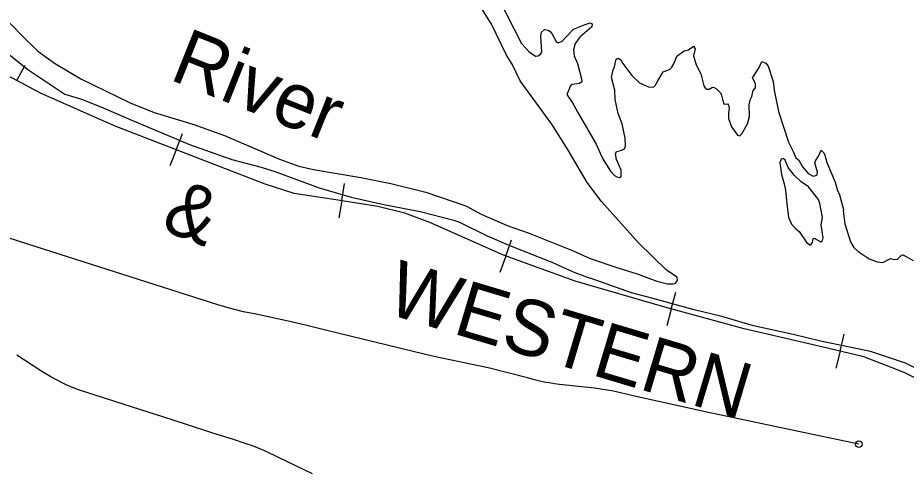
# Model space of a CAD drawing. Extents: x -19 to 366, y -4 to 359.
# Drawn here: x 147.247 to 148.524, y 194.739 to 195.386 of the extents above; entities that cross this region are included whole.
import ezdxf

# ---------------------------------------------------------------- set-up
doc = ezdxf.new("R2010")
doc.units = 0
for name, color, linetype in [('R_Border Prem', 7, 'Continuous'), ('R_Striping', 7, 'Continuous'), ('R_Temp Easement', 7, 'Continuous'), ('R_Water Annot', 7, 'Continuous'), ('Sheet Fence', 7, 'Continuous')]:
    doc.layers.add(name, color=color, linetype=linetype)

msp = doc.modelspace()

# ---------------------------------------------------------------- linework, layer by layer
at = {"layer": 'R_Border Prem'}
for points in [[(147.9377, 195.4154), (147.9711, 195.3494), (147.9825, 195.3372), (147.9916, 195.3311), (147.9952, 195.3315), (147.9984, 195.334), (148.0003, 195.3369), (147.999, 195.3599), (147.9999, 195.3654), (148.0042, 195.3692), (148.0097, 195.3685), (148.0129, 195.3663), (148.0149, 195.3637), (148.0209, 195.3524), (148.024, 195.3505), (148.0296, 195.3527), (148.0461, 195.37), (148.0627, 195.3766), (148.0698, 195.3792), (148.0727, 195.3774), (148.0722, 195.3734), (148.0557, 195.3589), (148.0483, 195.3495), (148.0459, 195.34), (148.047, 195.3316), (148.0517, 195.3205), (148.0575, 195.2984), (148.0578, 195.2944), (148.0546, 195.2919), (148.044, 195.2904), (148.0419, 195.2887), (148.0362, 195.2761), (148.0445, 195.264), (148.0541, 195.2467), (148.0788, 195.2049), (148.0843, 195.1919)], [(148.1099, 195.0269), (148.1374, 195.0183), (148.1656, 195.0079), (148.181, 195.0041), (148.1893, 195.0042), (148.1927, 195.0052), (148.1957, 195.0087), (148.1949, 195.0138), (148.1797, 195.024), (148.1394, 195.063), (148.0862, 195.1226), (148.0655, 195.1497), (148.0383, 195.196), (148.0148, 195.2333), (147.9694, 195.2955), (147.9579, 195.3195), (147.9497, 195.3326), (147.9282, 195.3773), (147.9137, 195.4001)], [(148.0843, 195.1919), (148.0887, 195.1828), (148.099, 195.1659), (148.1048, 195.1597), (148.1084, 195.1577), (148.1122, 195.1569), (148.1145, 195.1583), (148.1146, 195.1672), (148.1079, 195.1829), (148.1063, 195.1908), (148.1079, 195.1941), (148.1157, 195.1961), (148.1191, 195.198), (148.1209, 195.2019), (148.1202, 195.2134), (148.1159, 195.2339), (148.1102, 195.2486), (148.1057, 195.2688), (148.1053, 195.2823), (148.1005, 195.3005), (148.1028, 195.3113), (148.105, 195.3157), (148.1074, 195.3268), (148.1089, 195.3279), (148.1113, 195.3279), (148.1138, 195.3257), (148.1171, 195.3204), (148.1297, 195.3035), (148.141, 195.293), (148.154, 195.2869), (148.1608, 195.2867), (148.1634, 195.2888), (148.1671, 195.2955), (148.1751, 195.3085), (148.1842, 195.3122), (148.1871, 195.3151), (148.1903, 195.3203), (148.1947, 195.331), (148.205, 195.3389), (148.2112, 195.3403), (148.2186, 195.3457), (148.2207, 195.3417), (148.2186, 195.3318), (148.2222, 195.3186), (148.2292, 195.3056), (148.2334, 195.2886), (148.2353, 195.2856), (148.2376, 195.2839), (148.2409, 195.2839), (148.2456, 195.2865), (148.2484, 195.2861), (148.2517, 195.2843), (148.2571, 195.2786)], [(148.2571, 195.2786), (148.2586, 195.2752), (148.2614, 195.2635), (148.2626, 195.262), (148.2675, 195.2626), (148.2687, 195.2608), (148.2695, 195.256), (148.2688, 195.2499), (148.2686, 195.2416), (148.2733, 195.2297), (148.2818, 195.2178), (148.2851, 195.2168), (148.288, 195.2195), (148.2962, 195.234), (148.2991, 195.2447), (148.2984, 195.2613), (148.3, 195.2686), (148.3021, 195.2732), (148.304, 195.2817), (148.3076, 195.2858), (148.3077, 195.2907), (148.3063, 195.2947), (148.3034, 195.3001), (148.3128, 195.3149), (148.3165, 195.3237), (148.3222, 195.3213), (148.3257, 195.3168), (148.333, 195.2946), (148.3344, 195.2821), (148.3407, 195.2515), (148.3548, 195.2078), (148.3622, 195.1933), (148.3653, 195.185), (148.3699, 195.1816), (148.375, 195.172), (148.3831, 195.1624), (148.3905, 195.1587), (148.3945, 195.1597), (148.396, 195.1613), (148.3967, 195.1643), (148.3927, 195.1781), (148.3936, 195.181), (148.3981, 195.1875), (148.4021, 195.1961), (148.406, 195.1922), (148.407, 195.1888)], [(148.407, 195.1888), (148.41, 195.1784), (148.4219, 195.1502), (148.4249, 195.1395), (148.4281, 195.1319), (148.4341, 195.1107), (148.4335, 195.1085), (148.4361, 195.0905), (148.4442, 195.0646), (148.4487, 195.0565), (148.455, 195.0505), (148.4707, 195.0399), (148.4822, 195.0355), (148.4907, 195.0348), (148.5018, 195.0403), (148.5071, 195.039), (148.5115, 195.0394), (148.5175, 195.0454), (148.5195, 195.0458), (148.5241, 195.0436), (148.5341, 195.0375)], [(148.3524, 195.1193), (148.355, 195.0998), (148.3593, 195.0896), (148.3653, 195.0832), (148.3701, 195.0791), (148.3813, 195.0628), (148.3868, 195.0598), (148.3896, 195.0635), (148.3905, 195.0688), (148.392, 195.0699), (148.4015, 195.0644), (148.404, 195.0665), (148.4047, 195.0701), (148.402, 195.0889), (148.4037, 195.0993), (148.4002, 195.1194), (148.3982, 195.1253), (148.3837, 195.1435), (148.3732, 195.1505), (148.3632, 195.1603), (148.3547, 195.1714), (148.3502, 195.1816), (148.3471, 195.184), (148.3445, 195.1834), (148.3427, 195.1777), (148.345, 195.1614), (148.349, 195.1476)], [(148.349, 195.1476), (148.3508, 195.1389), (148.3524, 195.1193)], [(148.7055, 194.813), (148.694, 194.821), (148.6851, 194.8262), (148.6739, 194.8293), (148.6656, 194.8317), (148.6627, 194.8328), (148.6597, 194.8322), (148.6543, 194.8303), (148.6498, 194.8266), (148.6454, 194.8264), (148.5691, 194.8679), (148.5433, 194.8801), (148.5231, 194.8904), (148.4726, 194.9068), (148.4011, 194.9218), (148.3619, 194.9312), (148.3045, 194.9439), (148.2592, 194.9571), (148.2194, 194.967), (148.1587, 194.9837), (148.1292, 194.9913), (148.0701, 195.0121)]]:
    msp.add_lwpolyline(points, dxfattribs=at)
at = {"layer": 'R_Striping'}
for points in [[(148.4562, 194.7738), (148.3604, 194.7938), (148.2402, 194.8192), (148.1382, 194.8419), (148.1137, 194.8477), (148.1036, 194.8498), (148.0946, 194.8515), (148.0855, 194.853), (148.0764, 194.8543), (148.0261, 194.8595), (148.0187, 194.8605), (148.0112, 194.8617), (148.0038, 194.8631), (147.9958, 194.8649), (147.9879, 194.8669), (147.98, 194.8691), (147.9235, 194.8835), (147.8452, 194.8998), (147.8154, 194.9068), (147.7782, 194.9159), (147.7094, 194.9329), (147.6896, 194.9376), (147.6629, 194.9442), (147.6361, 194.9506), (147.5901, 194.9604), (147.5716, 194.964), (147.559, 194.9671), (147.5464, 194.9704), (147.5349, 194.9739), (147.2618, 195.0613), (147.0698, 195.1229)], [(147.6708, 194.731), (147.6362, 194.7481), (147.6053, 194.763), (147.5978, 194.7663), (147.5861, 194.7708), (147.5743, 194.775), (147.5573, 194.7806), (147.5276, 194.7898), (147.49, 194.8021), (147.4557, 194.8129), (147.4241, 194.8232), (147.3346, 194.852), (147.3285, 194.8541), (147.3225, 194.8565), (147.3167, 194.8591), (147.3022, 194.8666), (147.2948, 194.8706), (147.2876, 194.8748), (147.2804, 194.8792), (147.246, 194.9018)]]:
    msp.add_lwpolyline(points, dxfattribs=at)
msp.add_circle((148.4562, 194.7738), 0.00473, dxfattribs=at)
at = {"layer": 'R_Temp Easement'}
for points in [[(147.207, 195.4084), (147.2518, 195.3621), (147.2762, 195.3383), (147.3002, 195.321), (147.3378, 195.2987), (147.4087, 195.2641), (147.4434, 195.25), (147.499, 195.2336), (147.5443, 195.217), (147.6235, 195.1833), (147.6515, 195.173), (147.6724, 195.1682), (147.7403, 195.1567), (147.7836, 195.1482), (147.8339, 195.1356), (147.8912, 195.1164), (147.9132, 195.1042), (147.9507, 195.088), (147.981, 195.0772), (148.0455, 195.0515)], [(147.1739, 195.398), (147.1957, 195.3712), (147.2351, 195.3336), (147.2618, 195.3121), (147.3148, 195.2767), (147.3388, 195.2695), (147.3668, 195.2586), (147.409, 195.2402), (147.4943, 195.2043), (147.5552, 195.1826), (147.5973, 195.1715), (147.6181, 195.1648), (147.6804, 195.1419), (147.7266, 195.1285), (147.7736, 195.1179)], [(147.7736, 195.1179), (147.8255, 195.1078), (147.8739, 195.0957), (147.8832, 195.092), (147.9218, 195.0732), (147.9532, 195.0597), (148.0171, 195.0344), (148.0318, 195.0274)], [(148.0455, 195.0515), (148.0702, 195.0405), (148.1099, 195.0269)], [(148.0318, 195.0274), (148.0479, 195.0203), (148.0701, 195.0121)]]:
    msp.add_lwpolyline(points, dxfattribs=at)
at = {"layer": 'R_Water Annot'}
for p, q in [((147.246, 195.2962), (147.2578, 195.3182)), ((147.4751, 195.1967), (147.4841, 195.22)), ((147.4751, 195.1967), (147.4661, 195.1734)), ((147.713, 195.1235), (147.717, 195.1481)), ((147.713, 195.1235), (147.709, 195.0988)), ((147.9486, 195.044), (147.9571, 195.0675)), ((147.9486, 195.044), (147.94, 195.0205)), ((148.1866, 194.9679), (148.1931, 194.992)), ((148.1866, 194.9679), (148.18, 194.9438)), ((148.4291, 194.9075), (148.435, 194.9318)), ((148.4291, 194.9075), (148.4232, 194.8832))]:
    msp.add_line(p, q, dxfattribs=at)
for points in [[(147.9453, 195.0452), (147.8396, 195.0924), (147.8037, 195.1058), (147.7649, 195.115), (147.7043, 195.1249), (147.6444, 195.134), (147.6028, 195.1474), (147.3872, 195.2306), (147.2801, 195.2779), (146.8805, 195.4922)], [(148.5576, 194.8584), (148.521, 194.8767), (148.4632, 194.8993), (148.4047, 194.9134), (148.2913, 194.9394), (148.1771, 194.9705), (148.0482, 195.0078), (147.9453, 195.0452), (147.8396, 195.0924), (147.8037, 195.1058), (147.7649, 195.115), (147.7043, 195.1249), (147.6444, 195.134), (147.6028, 195.1474), (147.3872, 195.2306), (147.2801, 195.2779), (146.8805, 195.4922)], [(148.5576, 194.8584), (148.521, 194.8767), (148.4632, 194.8993), (148.4047, 194.9134), (148.2913, 194.9394), (148.1771, 194.9705), (148.0482, 195.0078), (147.9453, 195.0452)]]:
    msp.add_lwpolyline(points, dxfattribs=at)
at = {"layer": 'Sheet Fence'}
for points in [[(154.1159, 1.8709), (153.9063, 10.4874), (153.696, 19.1041), (153.485, 27.7209), (153.2733, 36.3378), (153.0608, 44.9549), (152.8476, 53.5721), (152.6337, 62.1894), (152.419, 70.8069), (152.2036, 79.4245), (151.9875, 88.0422), (151.7707, 96.6601), (151.5531, 105.2782), (151.3348, 113.8963), (151.1158, 122.5147), (150.8961, 131.1331), (150.6757, 139.7517), (150.4545, 148.3704), (150.2326, 156.9893), (150.0101, 165.6083), (149.7867, 174.2275), (149.5627, 182.8468), (149.338, 191.4662), (149.1125, 200.0858), (148.8864, 208.7055), (148.6595, 217.3254), (148.4319, 225.9454), (148.2037, 234.5655), (147.9747, 243.1858), (147.745, 251.8063), (147.5146, 260.4269), (147.2835, 269.0476), (147.0517, 277.6685), (146.8191, 286.2895), (146.5859, 294.9106), (146.352, 303.5319), (146.1174, 312.1534), (145.8821, 320.775), (145.6461, 329.3967), (145.4094, 338.0186), (145.172, 346.6406)], [(0, 189.5162), (7.1121, 189.5206), (14.2243, 189.5339), (21.3364, 189.556), (28.4484, 189.5869), (35.5605, 189.6267), (42.6725, 189.6754), (49.7844, 189.7329), (56.8962, 189.7992), (64.0079, 189.8744), (71.1196, 189.9584), (78.2311, 190.0512), (85.3425, 190.1529), (92.4538, 190.2635), (99.5649, 190.3829), (106.6759, 190.5111), (113.7867, 190.6482), (120.8974, 190.7941), (128.0078, 190.9489), (135.1181, 191.1125), (142.2282, 191.2849), (149.338, 191.4662), (156.4476, 191.6563), (163.5569, 191.8553), (170.666, 192.0631), (177.7749, 192.2798), (184.8835, 192.5053), (191.9917, 192.7396), (199.0997, 192.9828), (206.2074, 193.2348), (213.3147, 193.4956), (220.4218, 193.7653), (227.5285, 194.0438), (234.6348, 194.3312), (241.7408, 194.6274), (248.8464, 194.9324), (255.9516, 195.2463), (263.0564, 195.569), (270.1608, 195.9005), (277.2648, 196.2409), (284.3683, 196.5901), (291.4715, 196.9481), (298.5741, 197.315), (305.6763, 197.6907), (312.7781, 198.0753), (319.8793, 198.4686), (326.9801, 198.8708), (334.0804, 199.2818), (341.1801, 199.7017)]]:
    msp.add_spline(points, degree=3, dxfattribs=at)

# ---------------------------------------------------------------- texts
at = {"layer": 'R_Temp Easement'}
msp.add_text('River', height=0.08, rotation=338.2628, dxfattribs=at).set_placement((147.4634, 195.2984))
at = {"layer": 'R_Water Annot'}
for s, rotation, p in [('&', 338.4278, (147.4511, 195.0831)), ('WESTERN', 343.3632, (147.7739, 194.9624))]:
    msp.add_text(s, height=0.08, rotation=rotation, dxfattribs=at).set_placement(p)

doc.saveas('drawing.dxf')
